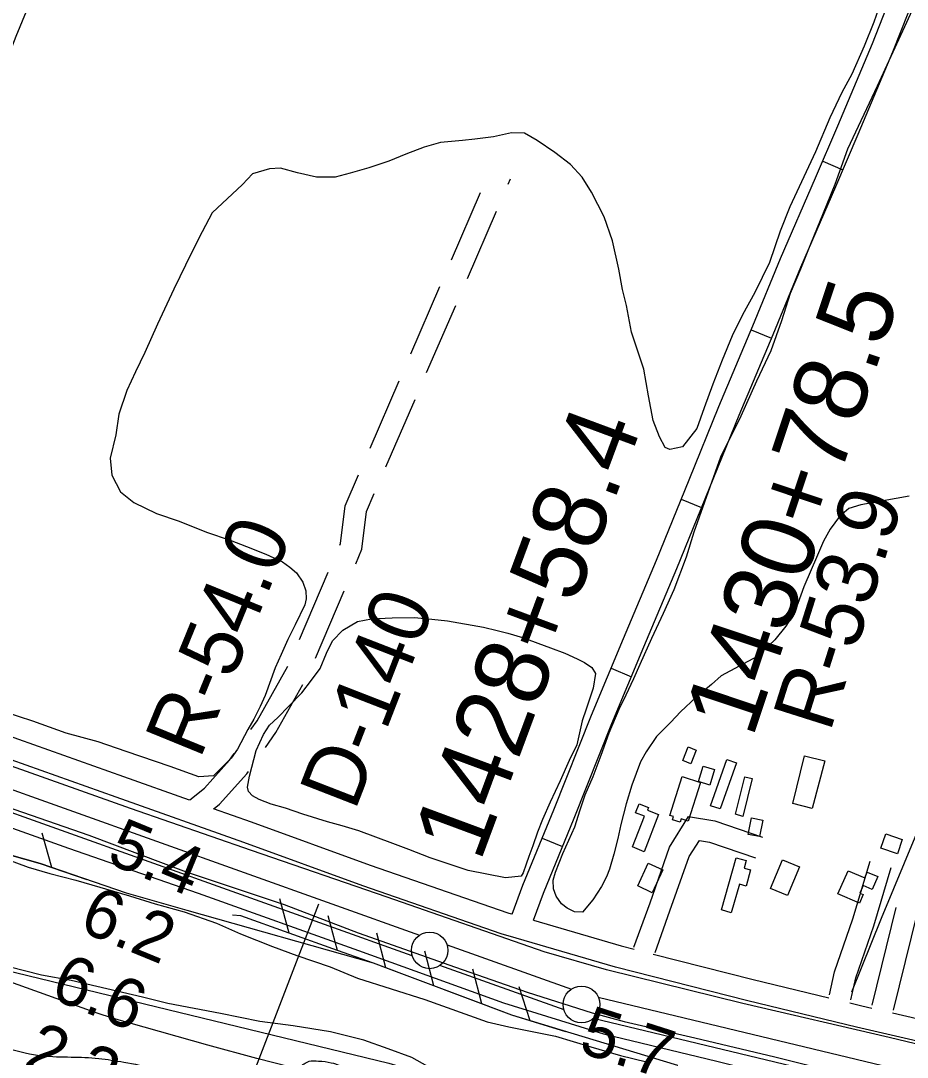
# Model space of a CAD drawing. Extents: x 3734862 to 3772949, y 391520 to 417239.
# Drawn here: x 3745267 to 3746477, y 406954 to 408369 of the extents above; entities that cross this region are included whole.
import ezdxf

# ---------------------------------------------------------------- set-up
doc = ezdxf.new("R2010")
doc.units = 0
for name, color, linetype in [('V-BLDG-OTLN', 7, 'Continuous'), ('V-FLOD-BASE', 7, 'Continuous'), ('V-LEVE-TOET', 7, 'Continuous'), ('V-RIVR-EDGE', 7, 'Continuous'), ('V-RIVR-RANG', 7, 'Continuous'), ('V-RIVR-RANG-IDEN', 7, 'Continuous'), ('V-ROAD-CNTR', 7, 'Continuous'), ('V-RRAP-FSHR', 7, 'Continuous'), ('V-SITE-VEGE', 7, 'Continuous'), ('V-SURV-IDEN', 7, 'Continuous'), ('V-SURV-LINE', 7, 'Continuous'), ('V-TOPO-MINR', 7, 'Continuous'), ('V-TOPO-SHOR', 7, 'Continuous')]:
    doc.layers.add(name, color=color, linetype=linetype)

msp = doc.modelspace()

# ---------------------------------------------------------------- linework, layer by layer
at = {"layer": 'V-BLDG-OTLN'}
for points in [[(3746181.9, 407354.8), (3746170.8, 407359.2), (3746178.3, 407377.8), (3746189.4, 407373.3)], [(3746221.9, 407293.1), (3746208.8, 407297.5), (3746231.1, 407360.4), (3746244.1, 407355.8)], [(3746347.7, 407293.9), (3746321.1, 407300.5), (3746337.1, 407365.6), (3746364.9, 407358.8)], [(3746207.8, 407325.5), (3746192.5, 407330.3), (3746198.9, 407351.5), (3746214.1, 407346.9)], [(3746195.2, 407329.3), (3746178.4, 407276.5), (3746168.6, 407279.6), (3746167.2, 407275.1), (3746157, 407278.3), (3746158.4, 407282.6), (3746153.3, 407284.2), (3746170.2, 407337.2)], [(3746252.8, 407282.8), (3746242.7, 407285.8), (3746255.5, 407336.9), (3746265.6, 407334.4)], [(3746102.1, 407241.2), (3746118.5, 407283), (3746106.6, 407287.6), (3746111.5, 407300.2), (3746124.3, 407295.2), (3746122.7, 407291.3), (3746138, 407285.3), (3746118.2, 407234.7)], [(3746260.3, 407258.3), (3746264.8, 407280.9), (3746280.2, 407277.8), (3746275.7, 407255.3)], [(3746441.3, 407239.4), (3746447.9, 407258.9), (3746470.5, 407251.3), (3746463.9, 407231.7)], [(3746129.1, 407178.8), (3746109.6, 407188.1), (3746123.9, 407218.9), (3746143.5, 407209.8)], [(3746237.1, 407151.4), (3746223.9, 407155.5), (3746244, 407226.5), (3746257.5, 407222.7), (3746254.6, 407212.4), (3746263.6, 407209.8), (3746257.3, 407187.8), (3746248.2, 407190.4)], [(3746290.8, 407184.3), (3746307, 407223.6), (3746330.1, 407214.1), (3746314, 407174.9)], [(3746382.8, 407177), (3746396.5, 407208.8), (3746419.4, 407199), (3746422.8, 407207), (3746437, 407200.9), (3746429.5, 407183.3), (3746417, 407188.7), (3746412.5, 407178.2), (3746417.3, 407176.1), (3746412.3, 407164.4)]]:
    msp.add_lwpolyline(points, close=True, dxfattribs=at)
at = {"layer": 'V-FLOD-BASE'}
msp.add_lwpolyline([(3745247.1, 407296.3), (3745360.2, 407257.2), (3745493.2, 407207.3), (3745626.6, 407162.8), (3745727.6, 407124.1), (3745860.7, 407077), (3745958.6, 407043.2), (3746047.3, 407015), (3746090.7, 407002.8), (3746187.4, 406980.5), (3746296.4, 406954.6), (3746376.7, 406934.7), (3746492.4, 406907.5), (3746604.5, 406879), (3746761.5, 406841.6), (3746900.3, 406809.4), (3747108.1, 406758.3), (3747240.5, 406726.4), (3747382.1, 406693.9), (3747528.3, 406657.1)], dxfattribs=at)
at = {"layer": 'V-LEVE-TOET'}
for points in [[(3748118.9, 406600.9), (3747900.2, 406634.8), (3747800.2, 406658.3), (3747628.3, 406700.7), (3747382.5, 406753.7), (3747177.3, 406807), (3746912.6, 406872.9), (3746678.1, 406926.9), (3746452.8, 406981.3), (3746252.7, 407027.4), (3746067, 407073.4), (3745981.8, 407098), (3745767.5, 407172.9), (3745582.4, 407236.4), (3745417.2, 407293.6), (3745233.6, 407358.6), (3745015.7, 407439.2), (3744820.8, 407508.9), (3744616.2, 407582.8), (3744529.6, 407612), (3744474.1, 407623.5), (3744215.9, 407644.2), (3744095.8, 407661.7)], [(3745148.7, 407305), (3745332.3, 407239.4), (3745509.2, 407178), (3745728.2, 407100), (3745926.1, 407028.7), (3746062.6, 406986), (3746217.5, 406948.8), (3746387.8, 406906.5), (3746606.9, 406855.6), (3746820.9, 406803.3), (3746984.6, 406764.1), (3747134.9, 406726.9), (3747317, 406683.5), (3747529.9, 406630.6)]]:
    msp.add_lwpolyline(points, dxfattribs=at)
at = {"layer": 'V-RIVR-EDGE'}
msp.add_spline([(3740900.6, 408488.8), (3740941.7, 408478.3), (3740985.5, 408468.7), (3741012.2, 408464.1), (3741026.2, 408456.3), (3741048.3, 408440), (3741059.6, 408430.9), (3741079.5, 408419.1), (3741115.6, 408401), (3741134.5, 408387.8), (3741159.8, 408374.2), (3741187.8, 408359.6), (3741219.5, 408345.5), (3741247.5, 408335.1), (3741273.7, 408327.8), (3741324.3, 408308.2), (3741367.6, 408293.6), (3741397.4, 408282.7), (3741437.2, 408266.3), (3741481, 408247.7), (3741515.8, 408234), (3741546.1, 408221.7), (3741577.7, 408210.8), (3741596.2, 408209.4), (3741611.6, 408211.2), (3741627.9, 408209.8), (3741654.5, 408199.8), (3741683.9, 408190.2), (3741714.6, 408176.6), (3741739.9, 408164.7), (3741769.2, 408150.2), (3741796.8, 408143.4), (3741811.3, 408142.9), (3741833, 408141.9), (3741852, 408139.2), (3741871.9, 408137.3), (3741889, 408130.9), (3741941.9, 408104.1), (3741978.4, 408082.3), (3742006.4, 408070), (3742031.3, 408063.2), (3742056.1, 408055.9), (3742093.6, 408044.1), (3742137, 408031.3), (3742175.9, 408019), (3742202.5, 408008.5), (3742263, 407982.6), (3742313.2, 407957.1), (3742385.9, 407923.1), (3742430.1, 407901.7), (3742465.8, 407884.9), (3742513.7, 407864.4), (3742632, 407810.8), (3742679, 407791.7), (3742732.3, 407768), (3742777.5, 407745.7), (3742821.3, 407730.3), (3742862.4, 407714.3), (3742898.5, 407703.4), (3742934.7, 407691.5), (3742978.1, 407678.3), (3743028.2, 407660.1), (3743075.6, 407646), (3743127.6, 407631.8), (3743163.7, 407617.7), (3743235.1, 407594.5), (3743327.3, 407564), (3743354.9, 407558.9), (3743372.9, 407556.2), (3743388.8, 407552.5), (3743422.2, 407539.3), (3743470.5, 407523.4), (3743543.3, 407507.4), (3743582.6, 407497.8), (3743628.7, 407483.2), (3743673, 407468.2), (3743714.5, 407454.9), (3743752.5, 407444.9), (3743782.3, 407441.2), (3743812.6, 407435.3), (3743846, 407429.8), (3743877.2, 407420.6), (3743909.3, 407405.6), (3743934.1, 407386.1), (3743951.2, 407370.7), (3743984.2, 407349.4), (3744023, 407333.5), (3744066, 407323), (3744101.7, 407314.7), (3744133.8, 407306.5), (3744170.4, 407296.9), (3744207.4, 407286.9), (3744225, 407281.9), (3744312.2, 407256.8), (3744386.8, 407239.4), (3744416.2, 407234.4), (3744442.4, 407231.1), (3744469.5, 407231.5), (3744498.9, 407232.4), (3744525.6, 407231.4), (3744550, 407229.1), (3744580.7, 407220.9), (3744636.8, 407206.2), (3744682.4, 407187.6), (3744706.3, 407179.4), (3744748.4, 407171.6), (3744781.8, 407164.7), (3744803.1, 407162.9), (3744835.6, 407151), (3744852.3, 407141.5), (3744920.9, 407114.2), (3744972.9, 407087.9), (3745004.9, 407074.7), (3745034.3, 407066.9), (3745066.9, 407060), (3745090.8, 407058.2), (3745113.4, 407050.9), (3745145.9, 407034.1), (3745173, 407020.9), (3745183.4, 407002.8), (3745197.8, 406988.3), (3745221.3, 406974.6), (3745251.1, 406965.5), (3745295.8, 406956.4), (3745336.1, 406954.5), (3745373.6, 406952.6), (3745408, 406947.5), (3745450, 406939.3), (3745483, 406933.3), (3745526.4, 406935), (3745594.2, 406936.6), (3745631.8, 406936.6), (3745647.6, 406941), (3745660.7, 406948.7), (3745673.8, 406949.1), (3745691, 406946.8), (3745714.5, 406937.7), (3745744.8, 406922.3), (3745760.5, 406906.8), (3745773.2, 406890.1), (3745781.3, 406886), (3745798, 406881), (3745819.7, 406879.6), (3745874.4, 406866.3), (3745905.1, 406854.5), (3745930.8, 406838.6), (3745969.2, 406814.1), (3745999, 406799.1), (3746028.8, 406787.3), (3746069.5, 406776.8), (3746110.2, 406766.7), (3746145, 406757.1), (3746173.9, 406747.1), (3746214.5, 406737.1), (3746271.5, 406722.5), (3746336.1, 406708.3), (3746374.5, 406695.1), (3746423.3, 406678.7), (3746514.1, 406654.9), (3746563.4, 406641.3), (3746619.4, 406622.1), (3746668.6, 406606.2), (3746708.4, 406594.3), (3746774.4, 406574.3), (3746826.3, 406564.6), (3746866.1, 406562.7), (3746897.3, 406558.1), (3746931.7, 406550.4)], degree=3, dxfattribs=at)
at = {"layer": 'V-RIVR-RANG'}
msp.add_line((3745673.6, 407162.9), (3745349.6, 406323.3), dxfattribs=at)
at = {"layer": 'V-ROAD-CNTR'}
for p, q in [((3746362.1, 408177.2), (3746389.6, 408165.4)), ((3745932.4, 408145.5), (3745935.6, 408152.9)), ((3745855.2, 408042.5), (3745894.9, 408134.3)), ((3745876.9, 408017), (3745916.6, 408108.8)), ((3745799.6, 407914), (3745839.3, 408005.8)), ((3745821.3, 407888.6), (3745861, 407980.3)), ((3746264.2, 407947.1), (3746291.9, 407935.5)), ((3745744, 407785.5), (3745783.7, 407877.3)), ((3745765.7, 407760.1), (3745805.4, 407851.8)), ((3746168.8, 407715.8), (3746196.6, 407704.5)), ((3745647.9, 407524.3), (3745687, 407616.3)), ((3745669.7, 407498.8), (3745708.8, 407590.8)), ((3746073.1, 407485), (3746100.8, 407473.5)), ((3745979, 407253.3), (3746006.7, 407242))]:
    msp.add_line(p, q, dxfattribs=at)
for points in [[(3745938.2, 407149.5), (3745952.7, 407189.1), (3745994.7, 407291.9), (3746046.3, 407421), (3746090.2, 407525.8), (3746135.1, 407632.6), (3746179.5, 407742.2), (3746220.1, 407842.1), (3746266.4, 407952.3), (3746304.3, 408044.1), (3746352.2, 408154.3), (3746382.6, 408225.4), (3746429.7, 408337.4), (3746472.4, 408445.9), (3746513.3, 408545.3), (3746548.1, 408630.3), (3746581.3, 408710.7), (3746626.6, 408818.2), (3746669.5, 408920.4), (3746712.5, 409026.1), (3746752.8, 409126.5), (3746789.2, 409214.2), (3746813.6, 409268)], [(3745967.1, 407141.1), (3745980.7, 407178.3), (3746022.5, 407280.6), (3746074.1, 407409.6), (3746117.9, 407514.2), (3746162.8, 407621.2), (3746207.3, 407730.9), (3746247.8, 407830.6), (3746294.1, 407940.7), (3746331.9, 408032.4), (3746379.8, 408142.4), (3746410.2, 408213.7), (3746457.5, 408326.1), (3746500.3, 408434.7), (3746541.1, 408533.9), (3746575.9, 408618.9), (3746609, 408699.2), (3746654.2, 408806.6), (3746697.3, 408908.9), (3746740.3, 409014.8), (3746780.6, 409115.2), (3746816.7, 409202.3), (3746840.9, 409255.6)], [(3745702.7, 407653.1), (3745703.7, 407655.4), (3745710, 407706.9), (3745728.1, 407748.8)], [(3745724.5, 407627.6), (3745732.9, 407647.6), (3745739.2, 407699), (3745749.8, 407723.4)], [(3747599.1, 406712.2), (3747342.6, 406772.9), (3747159.9, 406815.9), (3746961.4, 406865.1), (3746822.9, 406897), (3746577.6, 406956.2), (3746408.3, 406995.5), (3746259.9, 407031.1), (3746078.9, 407077.2), (3745943.3, 407116.8), (3745922.9, 407122.7), (3745734.2, 407188), (3745571.6, 407247.3), (3745397.3, 407309.1), (3745192.2, 407382), (3745010.7, 407445.4), (3744781.5, 407524.5), (3744627.6, 407578.1), (3744637.5, 407606.5), (3744791.3, 407552.9), (3745020.6, 407473.8), (3745202.2, 407410.3), (3745407.3, 407337.4), (3745497, 407305.6)], [(3745581.5, 407401.3), (3745590, 407413.4), (3745631.7, 407487.8)], [(3745601.1, 407377), (3745615.5, 407397.4), (3745652.2, 407462.9)], [(3745497.8, 407305.3), (3745518.1, 407321.4), (3745552.2, 407359.6), (3745558.5, 407368.6)], [(3745531.1, 407293.5), (3745538.7, 407299.5), (3745575.7, 407340.9), (3745578.1, 407344.3)], [(3745530.1, 407293.8), (3745581.8, 407275.5), (3745744.2, 407216.2), (3745932, 407151.3), (3745936.5, 407150)], [(3746104.3, 407104.4), (3746126.2, 407165), (3746152.6, 407241.1), (3746178.8, 407282.8), (3746214.5, 407277), (3746279.9, 407254.6)], [(3746133.4, 407097), (3746153.2, 407153.9), (3746179.8, 407228), (3746193.6, 407250), (3746207.2, 407247.8), (3746270.2, 407226.2)], [(3746371.1, 407039.6), (3746378.2, 407070.9), (3746403.2, 407143), (3746426.8, 407221.8)], [(3746400.2, 407032.6), (3746407.1, 407062.6), (3746431.7, 407133.7), (3746455.5, 407213.2)], [(3746429.5, 407025.5), (3746462.3, 407158.4)], [(3746458.7, 407018.4), (3746491.4, 407151.2)], [(3745967.1, 407141.1), (3746086.8, 407106.1), (3746104.8, 407101.5)], [(3746130.6, 407095), (3746267.1, 407060.2), (3746370.2, 407035.4)], [(3746399.2, 407028.5), (3746415.2, 407024.6), (3746429.2, 407021.4)], [(3746457.4, 407014.8), (3746582.3, 406985.9)]]:
    msp.add_lwpolyline(points, dxfattribs=at)
at = {"layer": 'V-RRAP-FSHR'}
for p, q in [((3745309.7, 407213.1), (3745296.3, 407260)), ((3745633.7, 407123.6), (3745620.7, 407170.6)), ((3745699.7, 407100.1), (3745686.7, 407147.2)), ((3745765.5, 407076.4), (3745753.5, 407123.7)), ((3745831, 407051.7), (3745819, 407099)), ((3745896.5, 407026.9), (3745884.4, 407074.3)), ((3745962.6, 407003.9), (3745947.4, 407050.3))]:
    msp.add_line(p, q, dxfattribs=at)
for points in [[(3742367.7, 407964), (3744035.9, 407366.8), (3745769.8, 406946.2), (3746228.8, 406810.1), (3747274.2, 406525.6), (3748829.6, 406241.1), (3749734.8, 405944.3), (3750537.9, 405672.1), (3750818.4, 405622.6)], [(3745494.6, 407154.6), (3745411.4, 407178.1), (3745293.5, 407218.6), (3744980.5, 407307), (3744461.2, 407454.3), (3744324.9, 407498.5), (3744100, 407564.9)], [(3744755.9, 407370.7), (3744980.5, 407307), (3745293.5, 407218.6), (3745357.3, 407196.7)], [(3747313.1, 406666), (3746964.5, 406751.9), (3746571.3, 406848.8), (3746245.3, 406918.3), (3745937.5, 407011.5), (3745748.9, 407082.7), (3745494.6, 407154.6)], [(3745567.8, 407147), (3745556.2, 407148)], [(3745633.7, 407123.6), (3745567.8, 407147)], [(3745699.7, 407100.1), (3745633.7, 407123.6)], [(3745765.5, 407076.4), (3745748.9, 407082.7), (3745699.7, 407100.1)], [(3745831, 407051.7), (3745765.5, 407076.4)], [(3745896.5, 407026.9), (3745831, 407051.7)], [(3745962.6, 407003.9), (3745937.5, 407011.5), (3745896.5, 407026.9)], [(3746011.3, 406989.1), (3745962.6, 407003.9)]]:
    msp.add_lwpolyline(points, dxfattribs=at)
at = {"layer": 'V-SITE-VEGE'}
for points in [[(3746444.7, 408403.7), (3746431.7, 408366.9), (3746418.4, 408334.1), (3746401.7, 408295.7), (3746388.1, 408270.8), (3746371.7, 408236.4), (3746352.1, 408189.6), (3746317.1, 408114.8), (3746303.8, 408081.7), (3746289.2, 408038.6), (3746269.3, 407997.7), (3746252.3, 407967.5), (3746238.4, 407938.5), (3746224.8, 407905.4), (3746211.9, 407872.9), (3746200.2, 407840.5), (3746190.3, 407812.4), (3746170.5, 407787.1), (3746153.3, 407783.8), (3746147.1, 407786.3), (3746139, 407800.7), (3746130.7, 407823), (3746124, 407856.7), (3746117.6, 407893), (3746100.9, 407943.8), (3746093.9, 407980.1), (3746088.7, 408002), (3746083.8, 408029.5), (3746074.9, 408068.3), (3746063.8, 408101.2), (3746046.4, 408134.7), (3746033.4, 408155.4), (3746017.5, 408172.7), (3745996.3, 408189), (3745972, 408205.1), (3745954.9, 408215.2), (3745937, 408215.6), (3745912.6, 408210.1), (3745887.3, 408207), (3745870.4, 408205.2), (3745840.4, 408202.6), (3745817.8, 408196.1), (3745793.1, 408186.5), (3745769.9, 408176.9), (3745742.4, 408168), (3745716.7, 408160.6), (3745696.3, 408155.4), (3745671, 408155.2), (3745645.1, 408161.2), (3745621.7, 408167.6), (3745606.7, 408166.4), (3745583.5, 408159.6), (3745569.7, 408145.3), (3745528.5, 408106.4), (3745515, 408080.5), (3745500.2, 408051.8), (3745476.2, 408002.2), (3745454.1, 407954.5), (3745436.7, 407915.8), (3745423.8, 407889.6), (3745412.1, 407864.3), (3745401.3, 407831.6), (3745397.1, 407803.4), (3745389.2, 407771.9), (3745391.6, 407748.4), (3745403.3, 407725.9), (3745421.4, 407711.4), (3745452.3, 407696.3), (3745483.5, 407685.8), (3745520.6, 407670.9), (3745553.1, 407659.8), (3745575.6, 407651.3), (3745601.8, 407640.6), (3745624.3, 407630.5), (3745634.5, 407623.2), (3745643.6, 407615.4), (3745652.3, 407602.5), (3745656.3, 407590.6)], [(3746480.1, 407719.8), (3746444.4, 407713.7), (3746414, 407707.9), (3746397.5, 407702.9), (3746384.9, 407692.1), (3746372.3, 407674.9), (3746363.2, 407658.4), (3746355, 407639.4), (3746336.3, 407596.3), (3746328.1, 407573.5), (3746322.1, 407558.8), (3746311.7, 407542.3), (3746296.6, 407523.9), (3746272.4, 407501.2), (3746223.5, 407474.9), (3746210.3, 407462.7), (3746189, 407445.6), (3746167.7, 407425.4), (3746154.8, 407411.7), (3746135, 407391.8), (3746121.1, 407370.9), (3746113, 407357.2), (3746101.6, 407325.7), (3746093.6, 407300.1), (3746086.6, 407272), (3746082.2, 407252.9), (3746076.7, 407231.4), (3746071, 407210.7), (3746066.9, 407200.4), (3746060, 407187.3), (3746048.3, 407169), (3746033.9, 407152.1), (3746023.2, 407152.5), (3746012.9, 407157.5), (3746005.5, 407163.8), (3745998, 407174.2), (3745994.6, 407184.2), (3745994, 407196.1), (3745997.2, 407207), (3746007.3, 407232.3), (3746023.8, 407268.5), (3746030.7, 407291.9), (3746037.7, 407312.2), (3746048.8, 407337.5), (3746059.5, 407366.5), (3746070.3, 407397.1), (3746083.9, 407429.2), (3746093.7, 407448.9), (3746104.1, 407471), (3746112.9, 407490.7), (3746128.7, 407526.3), (3746144.8, 407560.3), (3746159, 407592.7), (3746175.8, 407637), (3746186.3, 407671.4), (3746223, 407773.5), (3746250.8, 407829.6), (3746272.2, 407877.3), (3746291.5, 407918.5), (3746306.1, 407959.7), (3746318.1, 407996.9), (3746332, 408030), (3746346.6, 408066.5), (3746363, 408106.4), (3746378.8, 408145.7), (3746396.2, 408193.8), (3746436.6, 408279.9), (3746487.1, 408389.4)], [(3745656.3, 407590.6), (3745656.9, 407580), (3745655, 407571.5), (3745642, 407544.4), (3745631.6, 407524.1), (3745622.8, 407503.8), (3745614.5, 407485.7), (3745600.9, 407448), (3745594, 407432.7), (3745585.2, 407415.5), (3745577, 407401.5), (3745563.1, 407374.7), (3745554.6, 407362.5), (3745530.4, 407338.2), (3745510.4, 407336.8), (3745471.1, 407351), (3745411.1, 407371.6), (3745372.7, 407384.6), (3745329, 407396.4), (3745283.8, 407412.8), (3745244.7, 407425.5)], [(3745241.8, 407226.6), (3745277.3, 407213.6), (3745306.7, 407204.9), (3745342.4, 407195.9), (3745415.7, 407174.7), (3745450.6, 407163.6), (3745490.3, 407152.7), (3745534.5, 407137.4), (3745567.4, 407122.8), (3745610.9, 407105.3), (3745644.1, 407093), (3745689.7, 407077.6), (3745726.9, 407062.2), (3745818.6, 407033.1), (3745904.1, 407002.7), (3745933.4, 406995.8), (3745997.4, 406983.2), (3746045.3, 406968.6), (3746085.7, 406956.7), (3746121.3, 406948.1)], [(3745955.2, 406856.3), (3745916.9, 406878.9), (3745891.7, 406896.8), (3745863.3, 406919), (3745801.3, 406953.7), (3745768.9, 406965.6), (3745735.4, 406977.4), (3745690.1, 406989.1), (3745639.1, 406997), (3745593.8, 407002.9), (3745539.7, 407013.7), (3745467.9, 407027.4), (3745433.4, 407036.4), (3745336.2, 407058.8), (3745295.6, 407066.2), (3745250.9, 407077.4)]]:
    msp.add_lwpolyline(points, dxfattribs=at)
msp.add_lwpolyline([(3745953.1, 407206), (3745950.3, 407201.3), (3745929, 407198.9), (3745877.8, 407209.1), (3745826, 407226.5), (3745797, 407237.9), (3745775.1, 407245.8), (3745728.9, 407263.2), (3745706.1, 407270.2), (3745685.8, 407275.6), (3745652.1, 407285.8), (3745628.4, 407294), (3745609, 407299.7), (3745592.5, 407305.8), (3745583.4, 407310.8), (3745578.1, 407317.1), (3745576.6, 407322.7), (3745579.5, 407338), (3745588.4, 407372.7), (3745598.8, 407394.8), (3745606.7, 407407.6), (3745618, 407417.9), (3745633.1, 407433.1), (3745650.7, 407451.5), (3745664.2, 407468.6), (3745675.8, 407484.8), (3745684.7, 407505.7), (3745692.6, 407522.6), (3745707, 407537.2), (3745727.1, 407549), (3745746.2, 407552.4), (3745774.3, 407553.8), (3745804.3, 407554.3), (3745828.4, 407552), (3745849.9, 407549.7), (3745899, 407541), (3745917.4, 407536.6), (3745932.1, 407532.8), (3745952.1, 407527.1), (3745990.5, 407513.1), (3746009.8, 407505.5), (3746026.7, 407498), (3746036.7, 407492.9), (3746046.6, 407486), (3746051.9, 407478.1), (3746048.4, 407457.8), (3746039.2, 407429.1), (3746033.5, 407413.2), (3746026.1, 407380.4), (3746015.7, 407359.2), (3746003.4, 407331.4), (3745990.1, 407302.1), (3745979.4, 407278.7), (3745972.8, 407261.5), (3745966.4, 407242.8), (3745960.7, 407228.4), (3745957.3, 407217.8)], close=True, dxfattribs=at)
at = {"layer": 'V-SURV-LINE'}
for points in [[(3744494.6, 407591.3), (3745811.6, 407120.9)], [(3745801.6, 407092.7), (3744484.6, 407563)], [(3745849.3, 407107.5), (3746018.9, 407047)], [(3746008.8, 407018.8), (3745839.2, 407079.3)], [(3746055.6, 407036.1), (3747816.3, 406613.3)], [(3747809.3, 406584.1), (3746048.6, 407007)]]:
    msp.add_lwpolyline(points, dxfattribs=at)
for centre in [(3745825.4, 407100.1), (3746032.7, 407026.2)]:
    msp.add_circle(centre, 25, dxfattribs=at)
at = {"layer": 'V-TOPO-MINR'}
msp.add_lwpolyline([(3748111.9, 406399.9), (3747448.3, 406528.9), (3747409.8, 406536), (3747371.3, 406542.6), (3747332.6, 406548.5), (3747293.9, 406553.8), (3746749.8, 406624.1), (3746143.3, 406821), (3746110.8, 406831), (3746078, 406840.3), (3746045.1, 406848.7), (3746011.9, 406856.4), (3745792.9, 406903.8), (3745724.9, 406919.1), (3745657.2, 406935.3), (3745589.7, 406952.6), (3745522.5, 406970.8), (3745414.6, 407001), (3745401.5, 407004.8), (3745388.4, 407008.9), (3745375.4, 407013.2), (3745362.5, 407017.6), (3744611.2, 407287.5), (3743742.3, 407540.8)], dxfattribs=at)
at = {"layer": 'V-TOPO-SHOR'}
for points in [[(3744934.2, 407545.7), (3744978.4, 407645.3), (3745020.2, 407745.3), (3745055.9, 407838.2), (3745099.6, 407946.2), (3745112.6, 407985.9), (3745170.3, 408123.5), (3745215.6, 408230.6), (3745261.1, 408347.5), (3745317.3, 408484.7), (3745355.2, 408567.4), (3745398, 408668.3), (3745443.3, 408779.5), (3745494.9, 408897.4), (3745532.2, 408977.4), (3745552.9, 409022.1), (3745625.1, 409195.1), (3745678.6, 409324.9), (3745754, 409514.5), (3745817.6, 409679.2), (3745889, 409848.4), (3745933.8, 409956.5), (3745994.3, 410099)], [(3746401.8, 407043.5), (3746442.4, 407143.9), (3746490.6, 407260.1), (3746549.5, 407407.3), (3746620.8, 407583.2), (3746679.4, 407722.9), (3746731.2, 407855.5)]]:
    msp.add_lwpolyline(points, dxfattribs=at)

# ---------------------------------------------------------------- texts
at = {"layer": 'V-RIVR-RANG'}
for s, rotation, p in [('5.4', 337.6483, (3745382.5, 407220.4)), ('6.2', 337.6483, (3745344.6, 407127.8)), ('6.6', 337.6483, (3745305.1, 407036)), ('5.7', 342.2783, (3746026.7, 406961.8)), ('2.2', 337.6483, (3745269, 406942.7))]:
    msp.add_text(s, height=67, rotation=rotation, dxfattribs=at).set_placement(p)
at = {"layer": 'V-RIVR-RANG-IDEN'}
for s, rotation, p in [('R-53.9', 72.4397, (3746371.8, 407396.2)), ('R-54.0', 67.786, (3745511.7, 407359.5)), ('D-140', 68.7563, (3745723.2, 407289))]:
    msp.add_text(s, height=83, rotation=rotation, dxfattribs=at).set_placement(p)
at = {"layer": 'V-SURV-IDEN'}
for s, rotation, p in [('1430+78.5', 71.528, (3746266, 407388.3)), ('1428+58.4', 69.6506, (3745894.1, 407218.9))]:
    msp.add_text(s, height=100, rotation=rotation, dxfattribs=at).set_placement(p)

doc.saveas('drawing.dxf')
